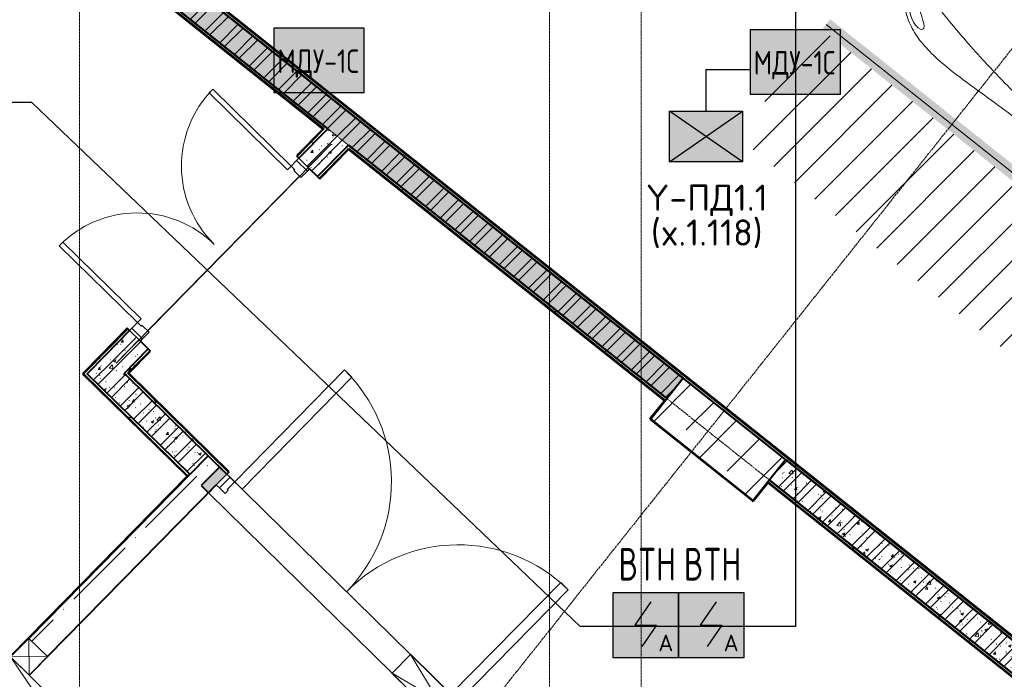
# Model space of a CAD drawing. Header units: millimetres. Extents: x -135639 to 224623, y -383017 to -59102.
# Tile 338 of 494: x 74156 to 81694, y -203577 to -198528. Entities that reach past the tile are written whole.
import ezdxf
from ezdxf.enums import TextEntityAlignment as Align

# ---------------------------------------------------------------- set-up
doc = ezdxf.new("R2010")
doc.units = ezdxf.units.MM
for name, pattern in [('ADSK_Линия сетки', [25, 20, -2.5, 0, -2.5]), ('CONTINOUS', [0]), ('Линия сетки', [25, 20, -2.5, 0, -2.5])]:
    doc.linetypes.add(name, pattern=pattern)
for name, color, linetype, lineweight in [('A-000-M_MASS', 7, 'Continuous', 18), ('A-200-M_WALL', 7, 'Continuous', 18), ('A-200-M_WALL_EXT', 7, 'Continuous', 18), ('A-200-M_WALL_INT', 7, 'Continuous', 18), ('A-200-M_WALL_PAT', 7, 'Continuous', 40), ('A-314-M_WINDOW', 7, 'Continuous', 18), ('A-314-M_WINDOW_OPEN', 7, 'Continuous', 18), ('A-325-M_DOOR', 7, 'Continuous', 18), ('A-325-M_DOOR__FRAME', 7, 'Continuous', 30), ('A-325-M_DOOR_OPENING', 7, 'Continuous', 18), ('A-325-M_DOOR_PANEL', 7, 'Continuous', 30), ('C-953-M_PARKING', 7, 'Continuous', 18), ('S-280-M_COLUMN', 7, 'Continuous', 18), ('S-280-M_STRUCT_FRAME', 7, 'Continuous', 18), ('Z-030-M_GRID', 7, 'Continuous', 9), ('Z-060-M_DETAIL', 7, 'Continuous', 18), ('Арматура воздуховодов', 7, 'Continuous', 18), ('ОС', 5, 'Continuous', 25), ('ПС', 7, 'Continuous', 40), ('СС-011-ПОЖ-СИГНАЛИЗАЦИЯ', 1, 'Continuous', 30)]:
    doc.layers.add(name, color=color, linetype=linetype, lineweight=lineweight)
doc.layers.add('ССПС', color=5, linetype='Continuous')
doc.styles.add('1111', font='isocpeur.ttf')
doc.styles.add('ISOCPEUR', font='isocpeur.ttf', dxfattribs={"height": 300})
pattern_1 = [(50, (0, 0), (218.62117, -19.1268), [22.86, -251.46]), (355, (0, 0), (-42.2919, 229.2684), [18.288, -201.168]), (100.451, (18.22, -1.6), (176.33107, 210.13963), [19.428, -213.708]), (46.184, (0, 60.96), (325.29495, -50.45164), [34.29, -377.19]), (96.636, (27.1, 56.76), (284.883, 296.9127), [29.142, -320.562]), (351.184, (0, 60.96), (284.8858, 296.9107), [27.432, -301.752]), (21, (30.48, 45.72), (181.93753, -122.71832), [22.86, -251.46]), (326, (30.48, 45.72), (74.1622, 221.0262), [18.288, -201.168]), (71.451, (45.64, 35.5), (256.10035, 98.30526), [19.428, -213.708]), (37.5, (0, 0), (3.70639, 101.465895), [3.353, -195.377, 3.353, -200.863, -201.93]), (37.5, (0, 0), (3.70639, 101.465895), [-402.946, 3.353, -198.577]), (7.5, (0, 0), (80.18358, 120.21653), [3.353, -113.081, 3.353, -190.805, -76.962]), (7.5, (0, 0), (80.18358, 120.21653), [-310.591, 3.353, -73.609]), (327.5, (-67.97, 0), (162.70865, -6.87497), [3.353, -72.847, 3.353, -234.391, -315.468]), (327.5, (-67.97, 0), (162.70865, -6.87497), [-313.944, 3.353, -312.115]), (317.5, (-98.45, 0), (177.75468, 30.51183), [3.353, -95.707, 3.353, -154.534, -224.028]), (317.5, (-98.45, 0), (177.75468, 30.51183), [-256.946, 3.353, -220.675])]
pattern_2 = [(45, (0, 0), (-101.02788, 101.02788), []), (45, (67.35, 0), (-101.02788, 101.02788), [])]
pattern_3 = [(0, (0, 0), (406.4, 101.6), [33.528, -271.272, 33.528, -271.272, -1625.6]), (0, (0, 0), (406.4, 101.6), [-609.6, 33.528, -576.072, 33.528, -271.272, -711.2]), (0, (0, 0), (406.4, 101.6), [-1524, 33.528, -169.672, 33.528, -474.472]), (120, (152.4, 50.8), (-291.18818, 301.15272), [33.528, -271.272, 33.528, -271.272, -1625.6]), (120, (152.4, 50.8), (-291.18818, 301.15272), [-609.6, 33.528, -576.072, 33.528, -271.272, -711.2]), (120, (152.4, 50.8), (-291.18818, 301.15272), [-1524, 33.528, -169.672, 33.528, -474.472]), (240, (203.2, 254), (-115.21182, -402.75272), [33.528, -271.272, 33.528, -271.272, -1625.6]), (240, (203.2, 254), (-115.21182, -402.75272), [-609.6, 33.528, -576.072, 33.528, -271.272, -711.2]), (240, (203.2, 254), (-115.21182, -402.75272), [-1524, 33.528, -169.672, 33.528, -474.472])]

# ---------------------------------------------------------------- blocks, each defined once
blk = doc.blocks.new('A_PAR_Parking - M_MGN-V12-B1_-7_650_')
at = {"layer": 'C-953-M_PARKING', "lineweight": 9, "true_color": 0xcddce3}
h = blk.add_hatch(dxfattribs=at)
h.set_pattern_fill('FP_6', color=254, style=0, pattern_type=2)
h.set_pattern_definition([(173.5, (51827.75, -75459.28), (-22.64064, -198.71437), [])])
h.paths.add_polyline_path([(2350, 3347.8), (-1250, 3347.8), (-1250, 2700), (1300, 2700), (1300, -2650), (2350, -2650), (2350, 3065.2)])
at = {"layer": 'C-953-M_PARKING', "true_color": 0xf7f9fb}
blk.add_hatch(color=7, dxfattribs=at).paths.add_polyline_path([(1300, 2700), (-1300, 2700), (-1300, -818), (-1248, -818), (-1250, -820), (-1248, -820), (-1248, -1820), (-1249.1, -1820.9), (-1248, -1822), (-1300, -1822), (-1300, -2650), (-1200, -2650), (-1200, 2600), (1200, 2600), (1200, -2650), (1300, -2650), (1300, 2247.8)])
at = {"layer": 'A-000-M_MASS', "color": 253, "true_color": 0xaaaaaa}
for points, knots in [([(-459.4, -2446), (-507.5, -2397.9), (-600.9, -2146.6), (-695.8, -1683.9), (-743.6, -1354.1), (-774.1, -1106.3), (-734.1, -996.4), (-659.8, -552.2), (-618, -522.3), (-447.3, -564.9), (-233.6, -590.3), (-1.9, -601.6)], [0, 0, 0, 0, 0.884172, 2.058368, 3.212407, 3.977765, 4.871213, 5.547774, 6.288901, 6.772879, 7.454401, 7.454401, 7.454401, 7.454401]), ([(459.4, -2446), (507.5, -2397.9), (600.9, -2146.6), (695.8, -1683.9), (743.6, -1354.1), (774.1, -1106.3), (734.1, -996.4), (659.8, -552.2), (618, -522.3), (447.3, -564.9), (233.6, -590.3), (1.9, -601.6)], [0, 0, 0, 0, 0.884172, 2.058368, 3.212407, 3.977765, 4.871213, 5.547774, 6.288901, 6.772879, 7.454401, 7.454401, 7.454401, 7.454401]), ([(0.9, -2501.1), (14.8, -2500.7), (41.6, -2499.8), (79, -2498.3), (107.6, -2497.1), (129.2, -2496), (144.8, -2495.2), (159.7, -2494.4), (173.9, -2493.6), (187.6, -2492.8), (205, -2491.6), (221.3, -2490.5), (236.5, -2489.3), (247.5, -2488.4), (257.9, -2487.5), (267.8, -2486.6), (277.2, -2485.7), (289.3, -2484.5), (303.2, -2483), (315.9, -2481.5), (325.4, -2480.3), (332.1, -2479.4), (338.4, -2478.5), (344.6, -2477.7), (350.4, -2476.8), (357.8, -2475.6), (364.7, -2474.5), (371.2, -2473.4), (377.4, -2472.3), (384.7, -2471), (393, -2469.4), (403.4, -2467.5), (415.6, -2465.2), (429.1, -2462.7), (441.7, -2460.2), (453.5, -2457.8), (464.8, -2455.2), (475.8, -2452.4), (486.8, -2449.3), (501.5, -2444.6), (520.6, -2437.4), (546.8, -2425.9), (575.5, -2411.6), (605.9, -2394.8), (637.3, -2375.6), (679.2, -2347.3), (729.9, -2307.4), (781.3, -2254), (823.6, -2195.7), (857.7, -2132.6), (884.2, -2065.2), (910.5, -1970), (929.2, -1835.4), (931.7, -1681.2), (927.8, -1538.8), (921.6, -1386.8), (911.9, -1176.7), (907.6, -981.8), (907.6, -876.4)], [0, 0, 0, 0, 0.005102, 0.010204, 0.015306, 0.017857, 0.020408, 0.022959, 0.02551, 0.028061, 0.030612, 0.035714, 0.038265, 0.040816, 0.043367, 0.045918, 0.048469, 0.05102, 0.056122, 0.061224, 0.063776, 0.066327, 0.068878, 0.071429, 0.07398, 0.076531, 0.081633, 0.084184, 0.086735, 0.091837, 0.096939, 0.102041, 0.112245, 0.122449, 0.132653, 0.142857, 0.153061, 0.163265, 0.173469, 0.183673, 0.204082, 0.22449, 0.244898, 0.265306, 0.285714, 0.306122, 0.346939, 0.387755, 0.428571, 0.469388, 0.510204, 0.55102, 0.632653, 0.72449, 0.770408, 0.816327, 0.908163, 1, 1, 1, 1]), ([(828.4, -2057), (802.6, -2015.7), (728.3, -2173.2), (566.1, -2339.3), (504.9, -2380.6)], [0, 0, 0, 0, 0.497572, 1.022643, 1.022643, 1.022643, 1.022643]), ([(479.6, -2441.4), (586, -2391.8), (718.7, -2282.7), (847.3, -2127.6), (828.4, -2057)], [0, 0, 0, 0, 0.53668, 1.024735, 1.024735, 1.024735, 1.024735])]:
    blk.add_open_spline(points, degree=3, knots=knots, dxfattribs=at)
at = {"layer": 'C-953-M_PARKING', "color": 253, "true_color": 0xaaaaaa}
blk.add_line((1250, -2650), (1250, 2650), dxfattribs=at)
blk = doc.blocks.new('101_Дверь_Двупольная - _ПЧ_Мет_1600х2000_Пом мус подъемника_EI60-4453621-B1_-7_650_')
at = {"layer": 'A-325-M_DOOR', "color": 253, "lineweight": 30, "true_color": 0xaaaaaa}
for p, q in [((-900, 100), (-925, 100)), ((-925, 100), (-925, -15)), ((-900, -15), (-900, 100)), ((925, 100), (900, 100)), ((900, 100), (900, -15)), ((925, -15), (925, 100)), ((-925, -15), (-900, -15)), ((900, -15), (925, -15))]:
    blk.add_line(p, q, dxfattribs=at)
at = {"layer": 'A-325-M_DOOR__FRAME', "color": 253, "true_color": 0xaaaaaa}
for p, q in [((-840, 100), (-900, 100)), ((-900, 100), (-900, -15)), ((-840, 60), (-840, 100)), ((900, 100), (840, 100)), ((840, 100), (840, 60)), ((900, -15), (900, 100)), ((-830, 60), (-840, 60)), ((-830, -15), (-830, 60)), ((840, 60), (830, 60)), ((830, 60), (830, -15)), ((-900, -15), (-830, -15)), ((830, -15), (900, -15))]:
    blk.add_line(p, q, dxfattribs=at)
at = {"layer": 'A-325-M_DOOR_PANEL', "color": 253, "true_color": 0xaaaaaa}
for p, q in [((-800, 940), (-840, 940)), ((-840, 940), (-840, 100)), ((-800, 100), (-800, 940)), ((840, 940), (800, 940)), ((800, 940), (800, 100)), ((840, 100), (840, 940)), ((-840, 100), (-800, 100)), ((800, 100), (840, 100))]:
    blk.add_line(p, q, dxfattribs=at)
at = {"layer": 'A-325-M_DOOR_PANEL', "color": 253, "lineweight": 18, "true_color": 0xaaaaaa}
for centre, start, end in [((-840, 100), 360, 90), ((840, 100), 90, 180)]:
    blk.add_arc(centre, 840, start, end, dxfattribs=at)
blk = doc.blocks.new('ПР - _ПЧ_1850_200_Оп250-250_Шаг300_Арм16_Арм10-3252935-B1_-7_650_')
at = {"layer": 'S-280-M_STRUCT_FRAME', "color": 21, "true_color": 0xffaaaa}
for p, q in [((-1175, 0), (1175, 0)), ((-1175, 0), (-925, 0)), ((-830, 0), (830, 0)), ((-830, 0), (830, 0)), ((925, 0), (1175, 0))]:
    blk.add_line(p, q, dxfattribs=at)
blk = doc.blocks.new('101_Дверь_Двупольная - _ПЧ_Мет_2240х2400-4162214-B1_-7_650_')
at = {"layer": 'A-325-M_DOOR', "color": 253, "lineweight": 30, "true_color": 0xaaaaaa}
for p, q in [((-1250, 100), (-1285, 100)), ((-1285, 100), (-1285, -15)), ((-1250, -15), (-1250, 100)), ((-1285, -15), (-1250, -15))]:
    blk.add_line(p, q, dxfattribs=at)
at = {"layer": 'A-325-M_DOOR__FRAME', "color": 253, "true_color": 0xaaaaaa}
for p, q in [((-1200, 100), (-1250, 100)), ((-1250, 100), (-1250, -15)), ((-1200, 20), (-1200, 100)), ((-1190, 20), (-1200, 20)), ((-1190, -15), (-1190, 20)), ((-1250, -15), (-1190, -15))]:
    blk.add_line(p, q, dxfattribs=at)
at = {"layer": 'A-325-M_DOOR_PANEL', "color": 253, "true_color": 0xaaaaaa}
for p, q in [((-1120, 1300), (-1200, 1300)), ((-1200, 1300), (-1200, 100)), ((-1120, 100), (-1120, 1300)), ((1200, 1300), (1120, 1300)), ((1120, 1300), (1120, 100)), ((1200, 100), (1200, 1300)), ((-1200, 100), (-1120, 100))]:
    blk.add_line(p, q, dxfattribs=at)
at = {"layer": 'A-325-M_DOOR_PANEL', "color": 253, "lineweight": 18, "true_color": 0xaaaaaa}
for centre, start, end in [((-1200, 100), 360, 90), ((1200, 100), 90, 180)]:
    blk.add_arc(centre, 1200, start, end, dxfattribs=at)
blk = doc.blocks.new('135_SLK_GD_AR_rvt-1-B1_-7_650_')
at = {"layer": 'A-200-M_WALL_PAT', "lineweight": 9, "true_color": 0xaaaaaa}
h = blk.add_hatch(dxfattribs=at)
h.set_pattern_fill('FP_11', color=253, style=0, pattern_type=2)
h.set_pattern_definition(pattern_3)
h.paths.add_polyline_path([(91419, -11668.6), (91431.4, -11652.9), (83480.3, -5328.3), (83467.8, -5343.9), (90163.4, -10669.8)])
h.paths.add_polyline_path([(82020, -4192.3), (82032.5, -4176.6), (81030.7, -3379.8), (81018.3, -3395.5), (81968, -4150.9)])
h = blk.add_hatch(dxfattribs=at)
h.set_pattern_fill('FP_1', color=253, style=0, pattern_type=2)
h.set_pattern_definition(pattern_1)
h.paths.add_polyline_path([(87248.5, -8606.8), (87373.1, -8450.3), (83467.8, -5343.9), (83343.3, -5500.4), (87244.6, -8603.7)])
h.paths.add_polyline_path([(81895.5, -4348.8), (82020, -4192.3), (81816.5, -4030.4), (81692, -4186.9), (81816.5, -4286)])
h = blk.add_hatch(dxfattribs=at)
h.set_pattern_fill('FP_2', color=253, style=0, pattern_type=2)
h.set_pattern_definition(pattern_2)
h.paths.add_polyline_path([(87248.5, -8606.8), (87373.1, -8450.3), (83467.8, -5343.9), (83343.3, -5500.4), (87244.6, -8603.7)])
h.paths.add_polyline_path([(81895.5, -4348.8), (82020, -4192.3), (81816.5, -4030.4), (81692, -4186.9), (81816.5, -4286)])
h = blk.add_hatch(dxfattribs=at)
h.set_pattern_fill('FP_11', color=253, style=0, pattern_type=2)
h.set_pattern_definition(pattern_3)
h.paths.add_polyline_path([(84622.1, -6543.1), (84636.2, -6528.8), (83343.3, -5500.4), (83330.9, -5516.1), (84618.1, -6540)])
h.paths.add_polyline_path([(81883.1, -4364.4), (81895.5, -4348.8), (81692, -4186.9), (81679.6, -4202.6), (81816.5, -4311.5)])
h = blk.add_hatch(dxfattribs=at)
h.set_pattern_fill('FP_11', color=253, style=0, pattern_type=2)
h.set_pattern_definition(pattern_3)
h.paths.add_polyline_path([(82810.5, -8416.3), (83134.6, -8086.3), (83120.4, -8072.3), (82796.3, -8402.3)])
h.paths.add_polyline_path([(84430.9, -6766.4), (84651.9, -6541.3), (84636.2, -6528.8), (84416.6, -6752.4)])
h = blk.add_hatch(dxfattribs=at)
h.set_pattern_fill('FP_1', color=253, style=0, pattern_type=2)
h.set_pattern_definition(pattern_1)
h.paths.add_polyline_path([(83093.4, -8413.8), (83277.3, -8226.4), (83134.6, -8086.3), (82950.7, -8273.6)])
h.paths.add_polyline_path([(84573.6, -6906.5), (84809.3, -6666.5), (84651.9, -6541.3), (84430.9, -6766.4), (84514.3, -6848.3)])
h = blk.add_hatch(dxfattribs=at)
h.set_pattern_fill('FP_2', color=253, style=0, pattern_type=2)
h.set_pattern_definition(pattern_2)
h.paths.add_polyline_path([(83093.4, -8413.8), (83277.3, -8226.4), (83134.6, -8086.3), (82950.7, -8273.6)])
h.paths.add_polyline_path([(84573.6, -6906.5), (84809.3, -6666.5), (84651.9, -6541.3), (84430.9, -6766.4), (84514.3, -6848.3)])
h = blk.add_hatch(dxfattribs=at)
h.set_pattern_fill('FP_11', color=253, style=0, pattern_type=2)
h.set_pattern_definition(pattern_3)
h.paths.add_polyline_path([(83107.6, -8427.8), (83291.6, -8240.5), (83277.3, -8226.4), (83093.4, -8413.8)])
h.paths.add_polyline_path([(84587.8, -6920.5), (84810.9, -6693.4), (84795.2, -6680.9), (84573.6, -6906.5)])
h = blk.add_hatch(dxfattribs=at)
h.set_pattern_fill('FP_11', color=253, style=0, pattern_type=2)
h.set_pattern_definition(pattern_3)
h.paths.add_polyline_path([(87236.1, -8622.4), (87248.5, -8606.8), (84809.3, -6666.5), (84795.2, -6680.9), (87232.2, -8619.3)])
h = blk.add_hatch(dxfattribs=at)
h.set_pattern_fill('FP_1', color=253, style=0, pattern_type=2)
h.set_pattern_definition(pattern_1)
h.paths.add_polyline_path([(83595.5, -9187.2), (83735.6, -9044.5), (82950.7, -8273.6), (82810.5, -8416.3), (83591.9, -9183.7)])
h = blk.add_hatch(dxfattribs=at)
h.set_pattern_fill('FP_2', color=253, style=0, pattern_type=2)
h.set_pattern_definition(pattern_2)
h.paths.add_polyline_path([(83595.5, -9187.2), (83735.6, -9044.5), (82950.7, -8273.6), (82810.5, -8416.3), (83591.9, -9183.7)])
h = blk.add_hatch(dxfattribs=at)
h.set_pattern_fill('FP_11', color=253, style=0, pattern_type=2)
h.set_pattern_definition(pattern_3)
h.paths.add_polyline_path([(83581.5, -9201.5), (83595.5, -9187.2), (82796.3, -8402.3), (82782.2, -8416.6), (83577.9, -9198)])
h = blk.add_hatch(dxfattribs=at)
h.set_pattern_fill('FP_11', color=253, style=0, pattern_type=2)
h.set_pattern_definition(pattern_3)
h.paths.add_polyline_path([(83735.6, -9044.5), (83749.6, -9030.2), (83121.6, -8413.5), (83107.6, -8427.8), (83517.6, -8830.3)])
h = blk.add_hatch(dxfattribs=at)
h.set_pattern_fill('FP_1', color=253, style=0, pattern_type=2)
h.set_pattern_definition(pattern_1)
h.paths.add_polyline_path([(91294.5, -11825.1), (91419, -11668.6), (88155.7, -9072.8), (88031.2, -9229.3), (91290.6, -11822)])
h = blk.add_hatch(dxfattribs=at)
h.set_pattern_fill('FP_2', color=253, style=0, pattern_type=2)
h.set_pattern_definition(pattern_2)
h.paths.add_polyline_path([(91294.5, -11825.1), (91419, -11668.6), (88155.7, -9072.8), (88031.2, -9229.3), (91290.6, -11822)])
at = {"layer": 'A-200-M_WALL_PAT', "lineweight": 18, "true_color": 0xcbcbcb}
blk.add_hatch(color=9, dxfattribs=at).paths.add_polyline_path([(83738.2, -9327.3), (83878.3, -9184.6), (83823.2, -9130.5), (83683.1, -9273.2)])
at = {"layer": 'A-200-M_WALL_PAT', "lineweight": 9, "true_color": 0xaaaaaa}
h = blk.add_hatch(dxfattribs=at)
h.set_pattern_fill('FP_11', color=253, style=0, pattern_type=2)
h.set_pattern_definition(pattern_3)
h.paths.add_polyline_path([(91282, -11840.7), (91294.5, -11825.1), (88031.2, -9229.3), (88018.7, -9245), (91278.1, -11837.6)])
at = {"layer": 'A-200-M_WALL', "color": 253, "lineweight": 40, "true_color": 0xaaaaaa}
for p, q in [((87373.1, -8450.3), (83467.8, -5343.9)), ((83467.8, -5343.9), (87373.1, -8450.3)), ((91431.4, -11652.9), (83480.3, -5328.3)), ((83343.3, -5500.4), (84632.2, -6525.7)), ((84632.2, -6525.7), (83343.3, -5500.4)), ((83330.9, -5516.1), (84618.1, -6540)), ((84622.1, -6543.1), (84416.6, -6752.4)), ((84651.9, -6541.3), (84430.9, -6766.4)), ((84430.9, -6766.4), (84651.9, -6541.3)), ((84618.1, -6540), (84622.1, -6543.1)), ((84636.2, -6528.8), (84632.2, -6525.7)), ((84573.6, -6906.5), (84791.7, -6684.4)), ((84791.7, -6684.4), (84573.6, -6906.5)), ((84587.8, -6920.5), (84807.4, -6697)), ((84795.2, -6680.9), (84791.7, -6684.4)), ((84807.4, -6697), (84810.9, -6693.4)), ((84809.3, -6666.5), (87244.6, -8603.7)), ((87244.6, -8603.7), (84809.3, -6666.5)), ((84810.9, -6693.4), (87232.2, -8619.3)), ((83120.4, -8072.3), (82796.3, -8402.3)), ((83134.6, -8086.3), (82950.7, -8273.6)), ((82950.7, -8273.6), (83134.6, -8086.3)), ((83093.4, -8413.8), (83277.3, -8226.4)), ((83277.3, -8226.4), (83093.4, -8413.8)), ((83121.6, -8413.5), (83291.6, -8240.5)), ((82782.2, -8416.6), (82796.3, -8402.3)), ((82782.2, -8416.6), (83577.9, -9198)), ((82810.5, -8416.3), (83591.9, -9183.7)), ((83591.9, -9183.7), (82810.5, -8416.3)), ((83107.6, -8427.8), (83111.2, -8431.3)), ((83735.6, -9044.5), (83111.2, -8431.3)), ((83111.2, -8431.3), (83735.6, -9044.5)), ((83125.2, -8417), (83121.6, -8413.5)), ((83749.6, -9030.2), (83125.2, -8417)), ((87232.2, -8619.3), (87236.1, -8622.4)), ((87248.5, -8606.8), (87244.6, -8603.7)), ((83892.3, -9170.4), (83749.6, -9030.2)), ((83595.5, -9187.2), (83591.9, -9183.7)), ((83823.2, -9130.5), (83683.1, -9273.2)), ((83878.3, -9184.6), (83823.2, -9130.5)), ((83823.2, -9130.5), (83878.3, -9184.6)), ((83577.9, -9198), (83581.5, -9201.5)), ((83738.2, -9327.3), (83797.7, -9266.7)), ((88018.7, -9245), (91278.1, -11837.6)), ((88031.2, -9229.3), (91290.6, -11822)), ((91290.6, -11822), (88031.2, -9229.3)), ((83683.1, -9273.2), (83738.2, -9327.3))]:
    blk.add_line(p, q, dxfattribs=at)
at = {"layer": 'A-200-M_WALL_INT', "color": 253, "lineweight": 40, "true_color": 0xaaaaaa}
for p, q in [((91434.6, -11649), (83483.4, -5324.4)), ((83327.8, -5520), (84614.6, -6543.6)), ((84614.6, -6543.6), (84413, -6748.9)), ((84632.2, -6525.7), (84651.9, -6541.3)), ((84651.9, -6541.3), (84636.2, -6528.8)), ((84591.4, -6924), (84811.3, -6700.1)), ((84791.7, -6684.4), (84809.3, -6666.5)), ((84809.3, -6666.5), (84795.2, -6680.9)), ((84811.3, -6700.1), (87229.1, -8623.2)), ((84413, -6748.9), (84430.9, -6766.4)), ((84512.9, -6846.9), (84573.6, -6906.5)), ((84573.6, -6906.5), (84591.4, -6924)), ((83116.8, -8068.8), (82792.7, -8398.8)), ((83134.6, -8086.3), (83116.8, -8068.8)), ((83277.3, -8226.4), (83216.7, -8166.9)), ((82950.7, -8273.6), (82810.5, -8416.3)), ((82810.5, -8416.3), (82950.7, -8273.6)), ((83128.7, -8413.4), (83295.2, -8244)), ((83295.2, -8244), (83277.3, -8226.4)), ((82778.7, -8413.1), (82775.2, -8416.6)), ((82775.2, -8416.6), (83574.4, -9201.5)), ((82792.7, -8398.8), (82778.7, -8413.1)), ((83111.2, -8431.3), (83093.4, -8413.8)), ((83093.4, -8413.8), (83107.6, -8427.8)), ((83753.1, -9026.7), (83128.7, -8413.4)), ((87229.1, -8623.2), (87120.1, -8760.2)), ((87244.6, -8603.7), (87248.5, -8606.8)), ((87120.1, -8760.2), (87117, -8764.1)), ((87117, -8764.1), (87903.5, -9389.7)), ((83595.5, -9187.2), (83735.6, -9044.5)), ((83735.6, -9044.5), (83823.2, -9130.5)), ((83895.8, -9166.8), (83753.1, -9026.7)), ((91419, -11668.6), (88155.7, -9072.8)), ((88155.7, -9072.8), (91419, -11668.6)), ((83581.5, -9201.5), (83595.5, -9187.2)), ((83591.9, -9183.7), (83595.5, -9187.2)), ((83878.3, -9184.6), (83895.8, -9166.8)), ((83574.4, -9201.5), (82223, -10577.6)), ((82363.2, -10442), (83581.5, -9201.5)), ((87907.5, -9392.9), (88019.5, -9252)), ((88019.5, -9252), (91275, -11841.5)), ((87903.5, -9389.7), (87907.5, -9392.9))]:
    blk.add_line(p, q, dxfattribs=at)
at = {"layer": 'A-325-M_DOOR', "color": 253, "lineweight": 18, "true_color": 0xaaaaaa}
for name, p, rotation in [('101_Дверь_Двупольная - _ПЧ_Мет_1600х2000_Пом мус подъемника_EI60-4453621-B1_-7_650_', (83854.1, -7496.4), 45.51864988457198), ('101_Дверь_Двупольная - _ПЧ_Мет_2240х2400-4162214-B1_-7_650_', (84725.1, -10156.3), 315.5186498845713)]:
    blk.add_blockref(name, p, dxfattribs=dict(at, rotation=rotation))
at = {"layer": 'C-953-M_PARKING', "color": 253, "lineweight": 18, "true_color": 0xaaaaaa, "rotation": 231.4999999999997}
blk.add_blockref('A_PAR_Parking - M_MGN-V12-B1_-7_650_', (91318.6, -6413.7), dxfattribs=at)
at = {"layer": 'S-280-M_STRUCT_FRAME', "color": 253, "lineweight": 18, "true_color": 0xaaaaaa, "rotation": 45.51864988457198}
blk.add_blockref('ПР - _ПЧ_1850_200_Оп250-250_Шаг300_Арм16_Арм10-3252935-B1_-7_650_', (83854.1, -7496.4), dxfattribs=at)
blk = doc.blocks.new('Бетон-Прямоугольная-Колонна - CLM_Подземные этажи_В40-400х1000-V218-B1_-7_650_')
at = {"layer": 'S-280-M_COLUMN', "lineweight": 9, "true_color": 0xaaaaaa}
h = blk.add_hatch(dxfattribs=at)
h.set_pattern_fill('FP_105', color=253, style=0, pattern_type=2)
h.set_pattern_definition([(353.5, (-47577.75, 74139.3), (50.3188, 441.6427), []), (353.5, (-47382.1, 73893.3), (50.3188, 441.6427), [555.625, -111.125, 3.353, -107.772])])
h.paths.add_polyline_path([(-200, -500), (200, -500), (200, 500), (-200, 500)])
at = {"layer": 'S-280-M_COLUMN', "color": 253, "lineweight": 40, "true_color": 0xaaaaaa}
for p, q in [((200, 500), (-200, 500)), ((-200, 500), (-200, -500)), ((200, -500), (200, 500)), ((-200, -500), (200, -500))]:
    blk.add_line(p, q, dxfattribs=at)
blk = doc.blocks.new('ADSK_Дверь_Проем - ADSK_Дверь_Проем-1781793-B1_-7_650_')
at = {"layer": 'A-325-M_DOOR_OPENING', "color": 253, "true_color": 0xaaaaaa}
for p, q in [((-685, 100), (1285, 100)), ((-685, -100), (1285, -100))]:
    blk.add_line(p, q, dxfattribs=at)
blk = doc.blocks.new('231_Отверстие прямоуг _Окно_Стена_-Без выреза - Отв_КР для раскоса-1938258-B1_-7_650_')
at = {"layer": 'A-314-M_WINDOW_OPEN', "color": 253, "true_color": 0xaaaaaa}
for p, q in [((-625, 151), (875, 151)), ((875, 151), (-425, 151)), ((875, -151), (-625, -151)), ((-625, -151), (875, -151))]:
    blk.add_line(p, q, dxfattribs=at)
at = {"layer": 'A-314-M_WINDOW_OPEN', "color": 253, "lineweight": 9, "true_color": 0xaaaaaa}
for p, q in [((709, 151), (-425, 151)), ((875, 151), (709, 151)), ((-625, -151), (-459, -151)), ((-459, -151), (875, -151))]:
    blk.add_line(p, q, dxfattribs=at)
at = {"layer": 'Z-060-M_DETAIL', "color": 253, "true_color": 0xaaaaaa}
for p, q in [((-625, 150), (-625, -150)), ((875, 150), (-625, 150)), ((875, 150), (-625, -150)), ((-625, 150), (875, -150)), ((875, 150), (875, -150)), ((-625, -150), (875, -150))]:
    blk.add_line(p, q, dxfattribs=at)
blk = doc.blocks.new('231_Отверстие прямоуг _Окно_Стена_-Без выреза - Отв_КР для раскоса-1952439-B1_-7_650_')
at = {"layer": 'A-314-M_WINDOW_OPEN', "color": 253, "true_color": 0xaaaaaa}
for p, q in [((25, 101), (225, 101)), ((225, 101), (25, 101)), ((225, -101), (25, -101)), ((25, -101), (225, -101))]:
    blk.add_line(p, q, dxfattribs=at)
at = {"layer": 'A-314-M_WINDOW_OPEN', "color": 253, "lineweight": 9, "true_color": 0xaaaaaa}
for p, q in [((175, 101), (25, 101)), ((225, 101), (175, 101)), ((25, -101), (75, -101)), ((75, -101), (225, -101))]:
    blk.add_line(p, q, dxfattribs=at)
at = {"layer": 'Z-060-M_DETAIL', "color": 253, "true_color": 0xaaaaaa}
for p, q in [((25, 100), (25, -100)), ((225, 100), (25, 100)), ((225, 100), (25, -100)), ((25, 100), (225, -100)), ((225, 100), (225, -100)), ((25, -100), (225, -100))]:
    blk.add_line(p, q, dxfattribs=at)
blk = doc.blocks.new('231_Отверстие прямоуг _Окно_Стена_-Без выреза - Отв_КР для раскоса-1938266-B1_-7_650_')
at = {"layer": 'A-314-M_WINDOW_OPEN', "color": 253, "true_color": 0xaaaaaa}
for p, q in [((-275, 101), (525, 101)), ((525, 101), (-275, 101)), ((525, -101), (-275, -101)), ((-275, -101), (325, -101))]:
    blk.add_line(p, q, dxfattribs=at)
at = {"layer": 'A-314-M_WINDOW_OPEN', "color": 253, "lineweight": 9, "true_color": 0xaaaaaa}
for p, q in [((325, 101), (-275, 101)), ((525, 101), (325, 101)), ((-275, -101), (-75, -101)), ((-75, -101), (325, -101))]:
    blk.add_line(p, q, dxfattribs=at)
at = {"layer": 'Z-060-M_DETAIL', "color": 253, "true_color": 0xaaaaaa}
for p, q in [((-275, 100), (-275, -100)), ((525, 100), (-275, 100)), ((525, 100), (-275, -100)), ((-275, 100), (525, -100)), ((525, 100), (525, -100)), ((-275, -100), (525, -100))]:
    blk.add_line(p, q, dxfattribs=at)
blk = doc.blocks.new('135_SLK_GD_KR_rvt-1-B1_-7_650_')
at = {"layer": 'A-200-M_WALL_PAT', "lineweight": 9, "true_color": 0xaaaaaa}
h = blk.add_hatch(dxfattribs=at)
h.set_pattern_fill('FP_20', color=253, style=0, pattern_type=2)
h.set_pattern_definition([(45, (0, 0), (-314.309, 314.309), []), (45, (314.3, 0), (-314.309, 314.309), [555.625, -111.125, 3.353, -107.772])])
h.paths.add_polyline_path([(82505.9, -10582.1), (83878.3, -9184.6), (83735.6, -9044.5), (82363.2, -10442)])
at = {"layer": 'A-200-M_WALL_EXT', "color": 253, "lineweight": 40, "true_color": 0xaaaaaa}
for p, q in [((83735.6, -9044.5), (82363.2, -10442)), ((83878.3, -9184.6), (83735.6, -9044.5)), ((82505.9, -10582.1), (83797.7, -9266.7))]:
    blk.add_line(p, q, dxfattribs=at)
at = {"layer": 'A-314-M_WINDOW', "color": 253, "lineweight": 18, "true_color": 0xaaaaaa}
for name, p, rotation in [('231_Отверстие прямоуг _Окно_Стена_-Без выреза - Отв_КР для раскоса-1952439-B1_-7_650_', (82276.9, -10672.6), 45.51864988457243), ('231_Отверстие прямоуг _Окно_Стена_-Без выреза - Отв_КР для раскоса-1938258-B1_-7_650_', (82563.9, -11129.6), 315.5189603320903), ('231_Отверстие прямоуг _Окно_Стена_-Без выреза - Отв_КР для раскоса-1938266-B1_-7_650_', (85410, -10829), 315.5186498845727)]:
    blk.add_blockref(name, p, dxfattribs=dict(at, rotation=rotation))
at = {"layer": 'A-325-M_DOOR', "color": 253, "lineweight": 18, "true_color": 0xaaaaaa, "rotation": 135.5186498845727}
blk.add_blockref('ADSK_Дверь_Проем - ADSK_Дверь_Проем-1781793-B1_-7_650_', (84725.1, -10156.3), dxfattribs=at)
at = {"layer": 'S-280-M_COLUMN', "color": 253, "lineweight": 18, "true_color": 0xaaaaaa, "rotation": 51.49999999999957}
blk.add_blockref('Бетон-Прямоугольная-Колонна - CLM_Подземные этажи_В40-400х1000-V218-B1_-7_650_', (87639.9, -8918.1), dxfattribs=at)
blk = doc.blocks.new('-1 эт')
at = {"layer": 'Z-030-M_GRID', "color": 253, "linetype": 'Линия сетки', "true_color": 0xaaaaaa}
for p, q in [((82750, -19696.1), (82750, 133719.9)), ((86350, -19695.8), (86350, 133719.9)), ((87050, -18431.1), (87050, 133719.9))]:
    blk.add_line(p, q, dxfattribs=at)
at = {"layer": 'Z-030-M_GRID', "color": 254, "linetype": 'ADSK_Линия сетки', "true_color": 0xd4d4d4}
for p, q in [((101956.9, 9241.5), (82064, -15767.2)), ((73230.4, 2543.7), (93964.5, -13948.9))]:
    blk.add_line(p, q, dxfattribs=at)
at = {"lineweight": 5}
for name in ['135_SLK_GD_KR_rvt-1-B1_-7_650_', '135_SLK_GD_AR_rvt-1-B1_-7_650_']:
    blk.add_blockref(name, (0, 0), dxfattribs=at)
blk = doc.blocks.new('*U4706')
at = {"lineweight": 35, "true_color": 0xffffff}
h = blk.add_hatch(color=7, dxfattribs=at)
h.dxf.hatch_style = 1
h.paths.add_polyline_path([(0, 499.6), (0, 0), (499.6, 0), (499.6, 499.6)])
at = {"color": 1, "linetype": 'ByBlock', "lineweight": -2}
for p, q in [((289.5, 426.3), (166.9, 249.8)), ((166.9, 249.8), (332.7, 249.8)), ((332.7, 249.8), (219.3, 86.3))]:
    blk.add_line(p, q, dxfattribs=at)
at = {"color": 1, "linetype": 'ByBlock', "lineweight": -2, "ltscale": 0.1}
blk.add_lwpolyline([(0, 499.6), (499.6, 499.6), (499.6, 0), (0, 0)], close=True, dxfattribs=at)
at = {"color": 1, "linetype": 'ByBlock', "lineweight": -2, "ltscale": 1000, "style": '1111'}
blk.add_text('A', height=128.1, dxfattribs=at).set_placement((403.4, 49.2), align=Align.CENTER)
at = {"color": 0, "linetype": 'ByBlock', "lineweight": -2, "style": '1111'}
blk.add_attdef('INDEX', (-63.3, -234.7), '', height=125, dxfattribs=at)
at = {"color": 0, "linetype": 'ByBlock', "lineweight": -2, "style": '1111', "flags": 1}
for tag, p in [('NAME_DEVICE', (-64.1, -421.2)), ('NUM_POM', (-81.6, -847))]:
    blk.add_attdef(tag, p, '', height=125, dxfattribs=at)
at = {"color": 0, "linetype": 'ByBlock', "lineweight": -2, "style": '1111', "width": 0.7}
blk.add_attdef('NUM_DEVICE', (-64.1, -629.5), '', height=125, dxfattribs=at)
blk = doc.blocks.new('*U4714')
at = {"linetype": 'ByBlock', "lineweight": -2, "ltscale": 100}
h = blk.add_hatch(color=0, dxfattribs=at)
h.dxf.hatch_style = 1
h.paths.add_polyline_path([(0, 0), (139.7, 97.2), (0, 194.4)])
h.paths.add_polyline_path([(139.7, 97.2), (279.5, 0), (279.5, 194.4)])
at = {"linetype": 'CONTINOUS', "lineweight": 30, "ltscale": 100, "true_color": 0xffffff}
h = blk.add_hatch(color=7, dxfattribs=at)
h.dxf.hatch_style = 1
h.paths.add_polyline_path([(0, 194.4), (139.7, 97.2), (279.5, 194.4)])
h.paths.add_polyline_path([(0, 0), (279.5, 0), (139.7, 97.2)])
at = {"color": 0, "linetype": 'ByBlock', "lineweight": -2, "ltscale": 100}
for p, q in [((0, 194.4), (279.5, 0)), ((279.5, 194.4), (0, 0))]:
    blk.add_line(p, q, dxfattribs=at)
blk.add_lwpolyline([(279.5, 0), (0, 0), (0, 194.4), (279.5, 194.4)], close=True, dxfattribs=at)
blk = doc.blocks.new('ger')
at = {"lineweight": 40, "ltscale": 2, "true_color": 0xffffff}
h = blk.add_hatch(color=7, dxfattribs=at)
h.dxf.hatch_style = 1
h.paths.add_polyline_path([(491036.1, -67335.5), (491036.1, -66842.7), (490344.7, -66842.7), (490344.7, -67335.5)])
at = {"layer": 'ОС', "color": 1, "lineweight": 30}
blk.add_lwpolyline([(491036.1, -66842.7), (490344.7, -66842.7), (490344.7, -67335.5), (491036.1, -67335.5)], close=True, dxfattribs=at)
at = {"layer": 'ССПС', "color": 1, "lineweight": -2, "ltscale": 1000, "style": '1111', "width": 0.8}
blk.add_text('МДУ-1С', height=180, dxfattribs=at).set_placement((490370.6, -67185.8))

msp = doc.modelspace()

# ---------------------------------------------------------------- linework, layer by layer
at = {"layer": 'СС-011-ПОЖ-СИГНАЛИЗАЦИЯ', "lineweight": 30}
msp.add_lwpolyline([(74926.9, -191105), (78832.8, -194498.5), (78832.8, -197239.6), (80095.2, -197239.6), (80095.2, -203172.4), (78447.3, -203172.4), (74250.1, -199162.4), (72476, -199162.4), (72476, -198007.3), (70164.8, -195609.5), (68107.3, -195609.5), (68107.3, -186142.4)], dxfattribs=at)
at = {"layer": 'СС-011-ПОЖ-СИГНАЛИЗАЦИЯ', "color": 30, "lineweight": 30, "true_color": 0xf26722}
msp.add_lwpolyline([(79749.4, -198912.5), (79409.5, -198912.5), (79409.5, -199228.4)], dxfattribs=at)

# ---------------------------------------------------------------- block references
msp.add_blockref('-1 эт', (-8136.8, -192821.5))
at = {"layer": 'Арматура воздуховодов', "lineweight": 30}
msp.add_blockref('ger', (-414242.3, -131749.9), dxfattribs=at)
at = {"layer": 'ПС', "color": 84, "linetype": 'Continuous', "lineweight": 30, "ltscale": 100, "xscale": 2, "yscale": 2, "zscale": 2, "rotation": 180}
msp.add_blockref('*U4714', (79689, -199228.4), dxfattribs=at)
at = {"layer": 'ПС', "color": 7, "linetype": 'CONTINOUS', "lineweight": 30, "ltscale": 100}
ref = msp.add_blockref('*U4706', (78698.8, -203411.7), dxfattribs=dict(at, xscale=1.000736, yscale=1.000736, zscale=1.000736))
ref.add_attrib('NUM_DEVICE', 'BTH', dxfattribs={"layer": '0', "color": 0, "linetype": 'ByBlock', "lineweight": -2, "ltscale": 100, "height": 250.18, "style": '1111', "width": 0.7}).set_placement((78960.5, -202821.2), align=Align.CENTER)
ref = msp.add_blockref('*U4706', (79198.7, -203411.7), dxfattribs=dict(at, xscale=1.000736, yscale=1.000736, zscale=1.000736))
ref.add_attrib('NUM_DEVICE', 'BTH', dxfattribs={"layer": '0', "color": 0, "linetype": 'ByBlock', "lineweight": -2, "ltscale": 100, "height": 250.18, "style": '1111', "width": 0.7}).set_placement((79460.5, -202821.2), align=Align.CENTER)
at = {"layer": 'СС-011-ПОЖ-СИГНАЛИЗАЦИЯ', "lineweight": 30}
msp.add_blockref('ger', (-410595.2, -131761.9), dxfattribs=at)

# ---------------------------------------------------------------- texts
at = {"color": 7, "linetype": 'Continuous', "insert": (79009.3, -199790.5), "char_height": 200, "attachment_point": 1, "line_spacing_factor": 1.1, "style": 'ISOCPEUR'}
msp.add_mtext_dynamic_manual_height_columns('\\pxsm0.8,qc;{\\C256;Y-ПД1.1\\P(x.1.118)}', width=813.716, gutter_width=2478.4, heights=[735.9], dxfattribs=at)

doc.saveas('drawing.dxf')
